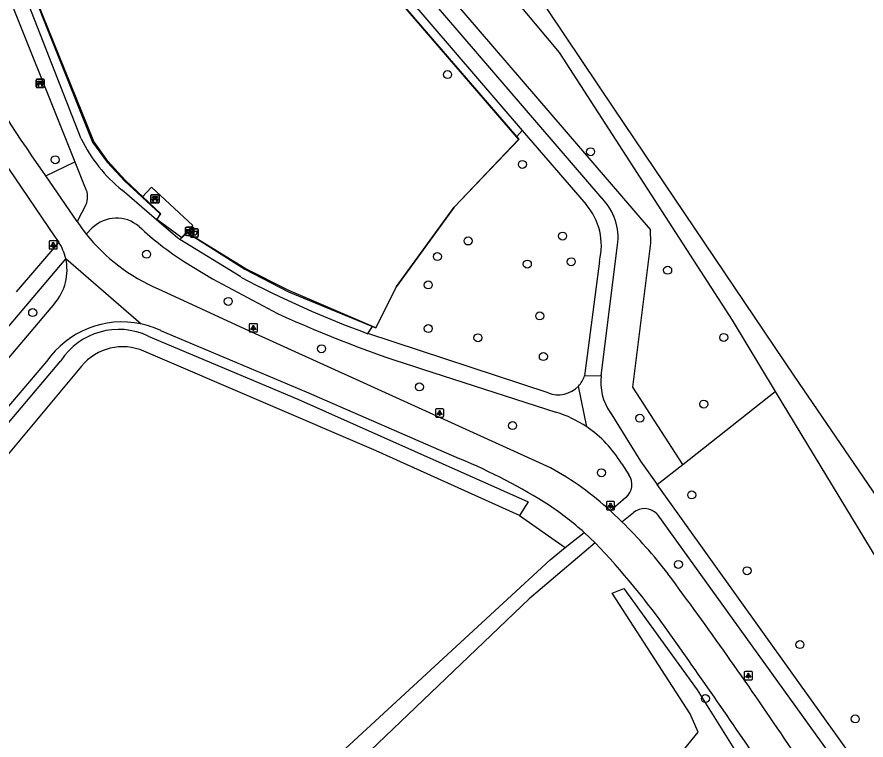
# Model space of a CAD drawing. Extents: x 157767 to 159171, y 387842 to 389425.
# Drawn here: x 158506.8 to 158610.6, y 388835.7 to 388924.1 of the extents above; entities that cross this region are included whole.
import ezdxf

# ---------------------------------------------------------------- set-up
doc = ezdxf.new("R2010")
doc.units = 0
for name, color, linetype in [('IMGEO_Afvalbak', 7, 'Continuous'), ('IMGEO_Bank', 7, 'Continuous'), ('IMGEO_Boom', 7, 'Continuous'), ('IMGEO_Fietspad_gesloten', 7, 'Continuous'), ('IMGEO_Groenvoorziening', 7, 'Continuous'), ('IMGEO_Haag', 7, 'Continuous'), ('IMGEO_Hek', 7, 'Continuous'), ('IMGEO_Informatiebord', 7, 'Continuous'), ('IMGEO_Lichtpunt', 7, 'Continuous'), ('IMGEO_Loofbos', 7, 'Continuous'), ('IMGEO_Voetpad_gesloten', 7, 'Continuous'), ('IMGEO_Voetpad_halfverhard', 7, 'Continuous'), ('IMGEO_Voetpad_open', 7, 'Continuous'), ('IMGEO_Walbescherming', 7, 'Continuous'), ('IMGEO_Waterloop', 7, 'Continuous')]:
    doc.layers.add(name, color=color, linetype=linetype)

msp = doc.modelspace()

# ---------------------------------------------------------------- linework, layer by layer
at = {"layer": 'IMGEO_Afvalbak'}
for p, q in [((158528, 388897.28), (158528, 388898.08)), ((158528, 388898.08), (158528, 388897.28)), ((158528.1, 388898.18), (158528.89, 388898.18)), ((158528.89, 388898.18), (158528.1, 388898.18)), ((158528.99, 388898.08), (158528.99, 388897.28)), ((158528.99, 388897.28), (158528.99, 388898.08)), ((158528.89, 388897.18), (158528.1, 388897.18)), ((158528.1, 388897.18), (158528.89, 388897.18))]:
    msp.add_line(p, q, dxfattribs=at)
msp.add_lwpolyline([(158528.14, 388897.89), (158528.85, 388897.89), (158528.7, 388897.42), (158528.29, 388897.42), (158528.14, 388897.89)], dxfattribs=at)
for centre, start, end in [((158528.1, 388898.08), 90, 180), ((158528.1, 388898.08), 90, 180), ((158528.1, 388897.28), 180, 270), ((158528.1, 388897.28), 180, 270), ((158528.89, 388898.08), 0, 90), ((158528.89, 388898.08), 360, 90), ((158528.89, 388897.28), 270, 0), ((158528.89, 388897.28), 270, 0)]:
    msp.add_arc(centre, 0.1, start, end, dxfattribs=at)
at = {"layer": 'IMGEO_Bank'}
for p, q in [((158509.17, 388915.54), (158509.17, 388916.38)), ((158509.17, 388916.38), (158509.17, 388915.54)), ((158509.24, 388916.47), (158510.08, 388916.47)), ((158510.08, 388916.47), (158509.24, 388916.47)), ((158509.48, 388915.98), (158509.48, 388916.08)), ((158509.52, 388916.08), (158509.52, 388915.98)), ((158509.81, 388916.09), (158509.53, 388916.09)), ((158509.53, 388915.97), (158509.81, 388915.97)), ((158509.82, 388915.98), (158509.82, 388916.08)), ((158509.86, 388916.08), (158509.86, 388915.98)), ((158510.17, 388916.39), (158510.17, 388915.55)), ((158510.17, 388915.55), (158510.17, 388916.39)), ((158510.09, 388915.47), (158509.25, 388915.47)), ((158509.25, 388915.47), (158510.09, 388915.47)), ((158509.86, 388915.87), (158509.47, 388915.87)), ((158523.2, 388901.43), (158523.2, 388902.27)), ((158523.2, 388902.27), (158523.2, 388901.43)), ((158523.27, 388902.36), (158524.12, 388902.36)), ((158524.12, 388902.36), (158523.27, 388902.36)), ((158524.13, 388901.36), (158523.28, 388901.36)), ((158523.28, 388901.36), (158524.13, 388901.36)), ((158523.9, 388901.76), (158523.5, 388901.76)), ((158523.51, 388901.87), (158523.51, 388901.97)), ((158523.55, 388901.97), (158523.55, 388901.87)), ((158523.84, 388901.98), (158523.56, 388901.98)), ((158523.56, 388901.86), (158523.84, 388901.86)), ((158523.85, 388901.87), (158523.85, 388901.97)), ((158523.89, 388901.97), (158523.89, 388901.87)), ((158524.2, 388902.28), (158524.2, 388901.44)), ((158524.2, 388901.44), (158524.2, 388902.28))]:
    msp.add_line(p, q, dxfattribs=at)
for points in [[(158509.42, 388915.87), (158509.27, 388915.87), (158509.38, 388915.97), (158509.47, 388915.97)], [(158509.47, 388916.09), (158509.38, 388916.09), (158509.38, 388916.25), (158509.95, 388916.25), (158509.95, 388916.09), (158509.87, 388916.09)], [(158509.87, 388915.97), (158509.95, 388915.97), (158510.06, 388915.87), (158509.92, 388915.87)], [(158509.47, 388915.86), (158509.47, 388915.65), (158509.42, 388915.65), (158509.42, 388915.86)], [(158509.91, 388915.86), (158509.91, 388915.65), (158509.87, 388915.65), (158509.87, 388915.86)], [(158523.45, 388901.76), (158523.3, 388901.76), (158523.42, 388901.86), (158523.5, 388901.86)], [(158523.5, 388901.98), (158523.42, 388901.98), (158523.42, 388902.14), (158523.98, 388902.14), (158523.98, 388901.98), (158523.9, 388901.98)], [(158523.5, 388901.75), (158523.5, 388901.54), (158523.45, 388901.54), (158523.45, 388901.75)], [(158523.9, 388901.86), (158523.98, 388901.86), (158524.09, 388901.76), (158523.95, 388901.76)], [(158523.95, 388901.75), (158523.95, 388901.54), (158523.9, 388901.54), (158523.9, 388901.75)]]:
    msp.add_lwpolyline(points, dxfattribs=at)
for centre, radius, start, end in [((158509.25, 388916.39), 0.0779, 92.4484, 184.2845), ((158509.25, 388916.39), 0.0779, 92.4484, 184.2845), ((158509.47, 388916.08), 0.00671, 2.8957, 87.1043), ((158509.47, 388915.98), 0.00671, 272.8957, 357.1043), ((158509.53, 388916.08), 0.00671, 92.8957, 177.1043), ((158509.53, 388915.98), 0.00671, 182.8957, 267.1043), ((158509.81, 388916.08), 0.00671, 2.8957, 87.1043), ((158509.81, 388915.98), 0.00671, 272.8957, 357.1043), ((158509.87, 388916.08), 0.00671, 92.8957, 177.1043), ((158509.87, 388915.98), 0.00671, 182.8957, 267.1043), ((158510.09, 388916.39), 0.0779, 2.4484, 94.2845), ((158510.09, 388916.39), 0.0779, 2.4484, 94.2845), ((158509.25, 388915.55), 0.0779, 182.4484, 274.2845), ((158509.25, 388915.55), 0.0779, 182.4484, 274.2845), ((158509.42, 388915.86), 0.00671, 2.8957, 87.1043), ((158509.47, 388915.86), 0.00671, 92.8957, 177.1043), ((158509.86, 388915.86), 0.00671, 2.8957, 87.1043), ((158509.92, 388915.86), 0.00671, 92.8957, 177.1043), ((158510.09, 388915.55), 0.0779, 272.4484, 4.2845), ((158510.09, 388915.55), 0.0779, 272.4484, 4.2845), ((158523.28, 388902.28), 0.0779, 92.4484, 184.2845), ((158523.28, 388902.28), 0.0779, 92.4484, 184.2845), ((158523.28, 388901.44), 0.0779, 182.4484, 274.2845), ((158523.28, 388901.44), 0.0779, 182.4484, 274.2845), ((158523.45, 388901.75), 0.00671, 2.8957, 87.1043), ((158523.5, 388901.97), 0.00671, 2.8957, 87.1043), ((158523.5, 388901.87), 0.00671, 272.8957, 357.1043), ((158523.5, 388901.75), 0.00671, 92.8957, 177.1043), ((158523.56, 388901.97), 0.00671, 92.8957, 177.1043), ((158523.56, 388901.87), 0.00671, 182.8957, 267.1043), ((158523.84, 388901.97), 0.00671, 2.8957, 87.1043), ((158523.84, 388901.87), 0.00671, 272.8957, 357.1043), ((158523.9, 388901.97), 0.00671, 92.8957, 177.1043), ((158523.9, 388901.87), 0.00671, 182.8957, 267.1043), ((158523.9, 388901.75), 0.00671, 2.8957, 87.1043), ((158523.95, 388901.75), 0.00671, 92.8957, 177.1043), ((158524.12, 388902.28), 0.0779, 2.4484, 94.2845), ((158524.12, 388902.28), 0.0779, 2.4484, 94.2845), ((158524.12, 388901.44), 0.0779, 272.4484, 4.2845), ((158524.12, 388901.44), 0.0779, 272.4484, 4.2845)]:
    msp.add_arc(centre, radius, start, end, dxfattribs=at)
at = {"layer": 'IMGEO_Boom'}
for centre in [(158559.45, 388917.04), (158576.93, 388907.62), (158511.51, 388906.63), (158568.6, 388906.07), (158573.51, 388897.31), (158561.97, 388896.71), (158522.67, 388895.09), (158558.21, 388894.81), (158569.2, 388893.88), (158574.56, 388894.18), (158586.35, 388893.14), (158557.09, 388891.34), (158532.65, 388889.33), (158508.75, 388887.96), (158570.72, 388887.55), (158557.09, 388886.01), (158563.16, 388884.88), (158593.2, 388884.92), (158544.05, 388883.54), (158571.16, 388882.59), (158556.01, 388878.88), (158590.77, 388876.77), (158582.95, 388875.05), (158567.4, 388874.15), (158578.26, 388868.39), (158589.29, 388865.67), (158587.66, 388857.18), (158596.06, 388856.41), (158602.52, 388847.38), (158590.96, 388840.78), (158609.27, 388838.3)]:
    msp.add_circle(centre, 0.489, dxfattribs=at)
at = {"layer": 'IMGEO_Fietspad_gesloten'}
for points in [[(158500, 388914.47), (158502.48, 388910.39), (158511.44, 388897.23), (158511.93, 388896.58)], [(158510.34, 388904.67), (158508.58, 388907.22)], [(158514.18, 388899.09), (158510.34, 388904.67)], [(158514.18, 388899.09), (158514.73, 388898.32), (158515.28, 388897.55)], [(158512.8, 388894.55), (158521.99, 388886.57)], [(158572.02, 388868.97), (158549.19, 388879.37), (158534.2, 388886.18), (158524.06, 388890.86)], [(158511.42, 388889.07), (158500, 388875.64), (158492.63, 388866.97)], [(158560.93, 388870.1), (158542.21, 388878.22), (158524.4, 388885.75)], [(158510.45, 388881.98), (158500, 388869.77), (158494.48, 388863.33)], [(158580.76, 388862.38), (158579.36, 388863.72)], [(158576.13, 388861.09), (158577.51, 388859.81)], [(158610.09, 388822.02), (158600.6, 388835.95)]]:
    msp.add_lwpolyline(points, dxfattribs=at)
for centre, radius, start, end in [((158569.44, 388951.02), 74.98, 202.1656, 215.7465), ((158533.29, 388912.08), 23.14, 218.8873, 246.5099), ((158506.64, 388893.12), 6.32, 13.0786, 33.1341), ((158506.72, 388893.17), 6.23, 318.9001, 12.806), ((158519.64, 388875.68), 11.14, 77.8363, 145.5487), ((158519.65, 388875.72), 11.1, 64.6609, 77.8731), ((158533.82, 388804.77), 70.73, 57.4194, 67.4589), ((158554.93, 388837.33), 35.97, 47.2159, 61.6127), ((158549.29, 388830.84), 40.45, 48.415, 55.993), ((158535.61, 388816.68), 64.25, 37.774, 45.3461), ((158506.92, 388792.61), 97.46, 35.2111, 43.5902), ((158148.86, 388531.43), 544.79, 33.9838, 36.5711), ((157827.02, 388309.47), 931.54, 34.03111, 35.37806)]:
    msp.add_arc(centre, radius, start, end, dxfattribs=at)
at = {"layer": 'IMGEO_Groenvoorziening'}
for points in [[(158510.34, 388904.67), (158513.9, 388906.4)], [(158599.5, 388878.32), (158615.06, 388852.66), (158625.28, 388837.2)], [(158585.06, 388866.93), (158588.2, 388869.41)]]:
    msp.add_lwpolyline(points, dxfattribs=at)
at = {"layer": 'IMGEO_Haag'}
for points in [[(158567.92, 388909.48), (158534.27, 388948.5), (158535.08, 388949.24)], [(158507.77, 388929.66), (158516.08, 388908.78), (158517.86, 388906.33), (158519.96, 388904.08), (158522.15, 388902.05)], [(158568.59, 388910.23), (158567.92, 388909.48)], [(158527.53, 388897.77), (158534.66, 388893.27), (158540.02, 388890.5), (158550.26, 388886.27)], [(158549.72, 388885.39), (158550.26, 388886.27)]]:
    msp.add_lwpolyline(points, dxfattribs=at)
at = {"layer": 'IMGEO_Hek'}
for points in [[(158534.2, 388948.49), (158568.11, 388909.1)], [(158516.21, 388908.85), (158507.82, 388929.66)], [(158517.95, 388906.46), (158516.21, 388908.85)], [(158568.11, 388909.1), (158560.28, 388900.86)], [(158520.05, 388904.16), (158517.95, 388906.46)], [(158524.43, 388900.04), (158520.05, 388904.16)], [(158560.28, 388900.86), (158553.23, 388891.15)], [(158523.94, 388899.33), (158524.43, 388900.04)], [(158526.98, 388897.08), (158523.94, 388899.33)], [(158527.64, 388897.72), (158526.98, 388897.08)], [(158534.73, 388893.36), (158527.64, 388897.72)], [(158540.04, 388890.66), (158534.73, 388893.36)], [(158553.23, 388891.15), (158550.7, 388886.09)], [(158550.7, 388886.09), (158540.04, 388890.66)]]:
    msp.add_lwpolyline(points, dxfattribs=at)
at = {"layer": 'IMGEO_Informatiebord'}
for p, q in [((158527.44, 388897.5), (158527.44, 388898.3)), ((158527.44, 388898.3), (158527.44, 388897.5)), ((158527.54, 388898.4), (158528.33, 388898.4)), ((158528.33, 388898.4), (158527.54, 388898.4)), ((158528.43, 388898.3), (158528.43, 388897.5)), ((158528.43, 388897.5), (158528.43, 388898.3)), ((158528.33, 388897.4), (158527.54, 388897.4)), ((158527.54, 388897.4), (158528.33, 388897.4))]:
    msp.add_line(p, q, dxfattribs=at)
for points in [[(158527.54, 388898.13), (158528.32, 388898.13), (158528.32, 388897.67), (158527.54, 388897.67), (158527.54, 388898.13)], [(158527.6, 388898.07), (158527.6, 388897.73), (158527.88, 388897.73), (158527.88, 388897.95), (158527.98, 388897.95), (158527.98, 388897.73), (158528.26, 388897.73), (158528.26, 388898.07), (158527.98, 388898.07), (158527.98, 388897.99), (158527.88, 388897.99), (158527.88, 388898.07), (158527.6, 388898.07)]]:
    msp.add_lwpolyline(points, dxfattribs=at)
for centre, start, end in [((158527.54, 388898.3), 90, 180), ((158527.54, 388898.3), 90, 180), ((158528.33, 388898.3), 0, 90), ((158528.33, 388898.3), 360, 90), ((158527.54, 388897.5), 180, 270), ((158527.54, 388897.5), 180, 270), ((158528.33, 388897.5), 270, 0), ((158528.33, 388897.5), 270, 0)]:
    msp.add_arc(centre, 0.1, start, end, dxfattribs=at)
at = {"layer": 'IMGEO_Lichtpunt'}
for p, q in [((158510.76, 388896.64), (158510.76, 388895.83)), ((158510.76, 388896.64), (158510.76, 388895.83)), ((158511.66, 388896.74), (158510.85, 388896.74)), ((158511.66, 388896.74), (158510.85, 388896.74)), ((158511.75, 388895.83), (158511.75, 388896.64)), ((158511.75, 388895.83), (158511.75, 388896.64)), ((158510.85, 388895.74), (158511.66, 388895.74)), ((158510.85, 388895.74), (158511.66, 388895.74)), ((158535.22, 388886.5), (158535.22, 388885.69)), ((158535.22, 388886.5), (158535.22, 388885.69)), ((158536.13, 388886.59), (158535.32, 388886.59)), ((158536.13, 388886.59), (158535.32, 388886.59)), ((158536.22, 388885.69), (158536.22, 388886.5)), ((158536.22, 388885.69), (158536.22, 388886.5)), ((158535.32, 388885.6), (158536.13, 388885.6)), ((158535.32, 388885.6), (158536.13, 388885.6)), ((158557.98, 388876.1), (158557.98, 388875.29)), ((158557.98, 388876.1), (158557.98, 388875.29)), ((158558.88, 388876.19), (158558.07, 388876.19)), ((158558.88, 388876.19), (158558.07, 388876.19)), ((158558.98, 388875.29), (158558.98, 388876.1)), ((158558.98, 388875.29), (158558.98, 388876.1)), ((158558.07, 388875.19), (158558.88, 388875.19)), ((158558.07, 388875.19), (158558.88, 388875.19)), ((158578.87, 388864.77), (158578.87, 388863.96)), ((158578.87, 388864.77), (158578.87, 388863.96)), ((158579.77, 388864.86), (158578.96, 388864.86)), ((158579.77, 388864.86), (158578.96, 388864.86)), ((158579.86, 388863.96), (158579.86, 388864.77)), ((158579.86, 388863.96), (158579.86, 388864.77)), ((158578.96, 388863.86), (158579.77, 388863.86)), ((158578.96, 388863.86), (158579.77, 388863.86)), ((158595.72, 388844), (158595.72, 388843.19)), ((158595.72, 388844), (158595.72, 388843.19)), ((158596.62, 388844.09), (158595.81, 388844.09)), ((158596.62, 388844.09), (158595.81, 388844.09)), ((158596.71, 388843.19), (158596.71, 388844)), ((158596.71, 388843.19), (158596.71, 388844)), ((158595.81, 388843.09), (158596.62, 388843.09)), ((158595.81, 388843.09), (158596.62, 388843.09))]:
    msp.add_line(p, q, dxfattribs=at)
for points in [[(158511.13, 388896.3), (158511.17, 388896.28), (158510.98, 388896.01), (158510.94, 388896.04), (158511.13, 388896.3)], [(158511.23, 388896.26), (158511.28, 388896.26), (158511.28, 388895.93), (158511.23, 388895.93), (158511.23, 388896.26)], [(158511.34, 388896.28), (158511.38, 388896.3), (158511.57, 388896.04), (158511.53, 388896.01), (158511.34, 388896.28)], [(158535.6, 388886.16), (158535.64, 388886.13), (158535.45, 388885.87), (158535.41, 388885.9), (158535.6, 388886.16)], [(158535.7, 388886.11), (158535.75, 388886.11), (158535.75, 388885.79), (158535.7, 388885.79), (158535.7, 388886.11)], [(158535.81, 388886.13), (158535.85, 388886.16), (158536.03, 388885.9), (158536, 388885.87), (158535.81, 388886.13)], [(158558.35, 388875.76), (158558.39, 388875.73), (158558.21, 388875.47), (158558.17, 388875.5), (158558.35, 388875.76)], [(158558.46, 388875.71), (158558.5, 388875.71), (158558.5, 388875.39), (158558.46, 388875.39), (158558.46, 388875.71)], [(158558.57, 388875.73), (158558.6, 388875.76), (158558.79, 388875.5), (158558.75, 388875.47), (158558.57, 388875.73)], [(158579.24, 388864.43), (158579.28, 388864.4), (158579.09, 388864.14), (158579.05, 388864.17), (158579.24, 388864.43)], [(158579.34, 388864.38), (158579.39, 388864.38), (158579.39, 388864.06), (158579.34, 388864.06), (158579.34, 388864.38)], [(158579.45, 388864.4), (158579.49, 388864.43), (158579.68, 388864.17), (158579.64, 388864.14), (158579.45, 388864.4)], [(158596.09, 388843.66), (158596.13, 388843.63), (158595.94, 388843.37), (158595.9, 388843.4), (158596.09, 388843.66)], [(158596.19, 388843.61), (158596.24, 388843.61), (158596.24, 388843.29), (158596.19, 388843.29), (158596.19, 388843.61)], [(158596.3, 388843.63), (158596.34, 388843.66), (158596.53, 388843.4), (158596.49, 388843.37), (158596.3, 388843.63)]]:
    msp.add_lwpolyline(points, dxfattribs=at)
for centre in [(158511.26, 388896.44), (158535.72, 388886.3), (158558.48, 388875.89), (158579.37, 388864.56), (158596.22, 388843.79)]:
    msp.add_circle(centre, 0.0994, dxfattribs=at)
for centre, start, end in [((158510.85, 388896.64), 90, 180), ((158510.85, 388896.64), 90, 180), ((158511.66, 388896.64), 0, 90), ((158511.66, 388896.64), 0, 90), ((158510.85, 388895.83), 180, 270), ((158510.85, 388895.83), 180, 270), ((158511.66, 388895.83), 270, 0), ((158511.66, 388895.83), 270, 360), ((158535.32, 388886.5), 90, 180), ((158535.32, 388886.5), 90, 180), ((158536.13, 388886.5), 0, 90), ((158536.13, 388886.5), 0, 90), ((158535.32, 388885.69), 180, 270), ((158535.32, 388885.69), 180, 270), ((158536.13, 388885.69), 270, 0), ((158536.13, 388885.69), 270, 360), ((158558.07, 388876.1), 90, 180), ((158558.07, 388876.1), 90, 180), ((158558.88, 388876.1), 0, 90), ((158558.88, 388876.1), 0, 90), ((158558.07, 388875.29), 180, 270), ((158558.07, 388875.29), 180, 270), ((158558.88, 388875.29), 270, 0), ((158558.88, 388875.29), 270, 360), ((158578.96, 388864.77), 90, 180), ((158578.96, 388864.77), 90, 180), ((158579.77, 388864.77), 0, 90), ((158579.77, 388864.77), 0, 90), ((158578.96, 388863.96), 180, 270), ((158578.96, 388863.96), 180, 270), ((158579.77, 388863.96), 270, 0), ((158579.77, 388863.96), 270, 360), ((158595.81, 388844), 90, 180), ((158595.81, 388844), 90, 180), ((158596.62, 388844), 0, 90), ((158596.62, 388844), 0, 90), ((158595.81, 388843.19), 180, 270), ((158595.81, 388843.19), 180, 270), ((158596.62, 388843.19), 270, 0), ((158596.62, 388843.19), 270, 360)]:
    msp.add_arc(centre, 0.0946, start, end, dxfattribs=at)
at = {"layer": 'IMGEO_Loofbos'}
for points in [[(158537.96, 388959.92), (158545.6, 388952.32), (158556.96, 388939.05), (158573.08, 388919.73), (158594.22, 388887.02), (158599.5, 388878.32)], [(158588.2, 388869.41), (158582.09, 388878.85), (158584.28, 388896.44), (158584.24, 388898.11), (158533.96, 388956.65)], [(158550.26, 388886.27), (158550.7, 388886.09), (158553.23, 388891.15), (158560.28, 388900.86), (158568.21, 388909.15), (158567.92, 388909.48)], [(158588.2, 388869.41), (158599.5, 388878.32)], [(158568.26, 388863.15), (158573.84, 388859.25)]]:
    msp.add_lwpolyline(points, dxfattribs=at)
at = {"layer": 'IMGEO_Voetpad_gesloten'}
for points in [[(158576.2, 388880.23), (158578.23, 388880.27)], [(158576.47, 388873.99), (158575.45, 388878.98)], [(158579.32, 388875.77), (158583.05, 388869.81), (158585.06, 388866.93)], [(158580.74, 388869.48), (158581.59, 388868.13)], [(158614.29, 388826.12), (158585.06, 388866.93)], [(158581.26, 388865.35), (158579.36, 388863.72)], [(158580.76, 388862.38), (158582.16, 388863.52)], [(158585.03, 388863.35), (158612.85, 388824.71)], [(158573.84, 388859.25), (158576.13, 388861.09)], [(158527.84, 388822.41), (158530.9, 388823.34), (158534.38, 388825.54), (158539.19, 388828.36), (158543.81, 388831.76), (158571.98, 388857.75), (158573.84, 388859.25)], [(158577.51, 388859.81), (158569.43, 388852.99), (158545.41, 388830.01), (158543.19, 388828.14), (158540.78, 388826.52), (158532.64, 388821.61), (158532.03, 388820.9), (158531.81, 388820.41), (158531.7, 388819.89), (158531.75, 388819.09), (158531.91, 388818.58), (158532.18, 388818.12)]]:
    msp.add_lwpolyline(points, dxfattribs=at)
for centre, radius, start, end in [((158572.99, 388881.3), 3.38, 316.7875, 341.7288), ((158584.69, 388879.45), 6.51, 172.7321, 214.4535), ((158568.5, 388862.16), 14.26, 30.8814, 56.0095), ((158579.89, 388866.92), 2.09, 311.2047, 35.2823), ((158583.51, 388861.92), 2.09, 43.1868, 130.1131)]:
    msp.add_arc(centre, radius, start, end, dxfattribs=at)
at = {"layer": 'IMGEO_Voetpad_halfverhard'}
for points in [[(158578.33, 388901.92), (158532.4, 388955.38)], [(158535.08, 388949.24), (158568.59, 388910.23)], [(158504.45, 388929.95), (158513.9, 388906.4)], [(158514.66, 388909.19), (158506.84, 388929.23)], [(158568.59, 388910.23), (158576.39, 388901.16)], [(158513.9, 388906.4), (158515.18, 388903.2)], [(158523.88, 388899.28), (158519.67, 388902.92)], [(158515.24, 388901.12), (158514.18, 388899.09)], [(158515.28, 388897.55), (158516.04, 388898.3)], [(158511.93, 388896.58), (158506.73, 388890.48)], [(158534.17, 388892.31), (158526.72, 388896.89)], [(158578.23, 388880.27), (158580.22, 388896.19)], [(158512.8, 388894.55), (158500, 388879.5), (158484.74, 388861.56)], [(158527.31, 388894.18), (158530.72, 388892.08), (158538.66, 388887.85)], [(158578.01, 388894.26), (158576.2, 388880.23)], [(158571.73, 388878.15), (158549.72, 388885.39)], [(158556.41, 388881.03), (158572.7, 388875.79)]]:
    msp.add_lwpolyline(points, dxfattribs=at)
for centre, radius, start, end in [((158531.68, 388917.65), 19, 206.4582, 230.8325), ((158513.18, 388902.1), 2.29, 334.6522, 28.7658), ((158573.47, 388897.14), 6.82, 351.9632, 44.5408), ((158570.56, 388896.14), 7.69, 345.8477, 40.7019), ((158518.99, 388895.31), 4.2, 48.9794, 134.6111), ((158547.92, 388926.54), 38.37, 226.9987, 237.5032), ((158593.12, 389003.8), 126.12, 242.1357, 249.8731), ((158599.77, 389020.38), 145.93, 245.2436, 252.7147), ((158572.98, 388881.3), 3.39, 248.3698, 316.7498), ((158568.53, 388862.18), 14.23, 56.0423, 72.9474)]:
    msp.add_arc(centre, radius, start, end, dxfattribs=at)
at = {"layer": 'IMGEO_Voetpad_open'}
for points in [[(158522.15, 388902.05), (158523.29, 388903.28), (158528.32, 388898.62), (158527.53, 388897.77)], [(158522.15, 388902.05), (158524.35, 388900.02), (158523.88, 388899.28)], [(158526.72, 388896.89), (158526.47, 388897.04), (158523.88, 388899.28)], [(158526.72, 388896.89), (158527.53, 388897.77)]]:
    msp.add_lwpolyline(points, dxfattribs=at)
at = {"layer": 'IMGEO_Walbescherming'}
msp.add_lwpolyline([(158579.86, 388912.83), (158569.78, 388927.84)], dxfattribs=at)
at = {"layer": 'IMGEO_Waterloop'}
for points in [[(158613.09, 388863.75), (158601.85, 388880.17), (158579.86, 388912.83), (158569.78, 388927.84), (158569.14, 388928.66), (158557.41, 388945.08), (158544.05, 388960.88), (158541.92, 388963.16), (158520.35, 388984.78)], [(158522.88, 388885.09), (158541.17, 388877.38), (158569.31, 388864.84), (158568.26, 388863.15)], [(158568.26, 388863.15), (158550.71, 388871.06), (158522.35, 388883.24)], [(158488.02, 388853.5), (158500, 388867.67), (158512.2, 388882.08)], [(158514.72, 388881.43), (158500, 388863.83), (158490.06, 388851.93), (158471.19, 388830.19), (158448.68, 388803.34), (158446.17, 388799.92), (158434.1, 388785.57), (158453.34, 388754.97), (158452.15, 388754.05)], [(158596.92, 388828.51), (158596.47, 388827.96), (158591.67, 388834.69), (158557.47, 388794.92), (158556.15, 388796.82), (158581.18, 388825.81), (158590.1, 388836.68), (158589.11, 388838.91), (158579.55, 388853.65), (158581, 388854.23), (158589.96, 388841.84), (158597.71, 388829.47)]]:
    msp.add_lwpolyline(points, dxfattribs=at)
for centre, radius, start, end in [((158519.28, 388877.42), 8.48, 64.8703, 146.6346), ((158519.74, 388877.23), 6.55, 66.5267, 140.1074)]:
    msp.add_arc(centre, radius, start, end, dxfattribs=at)

doc.saveas('drawing.dxf')
